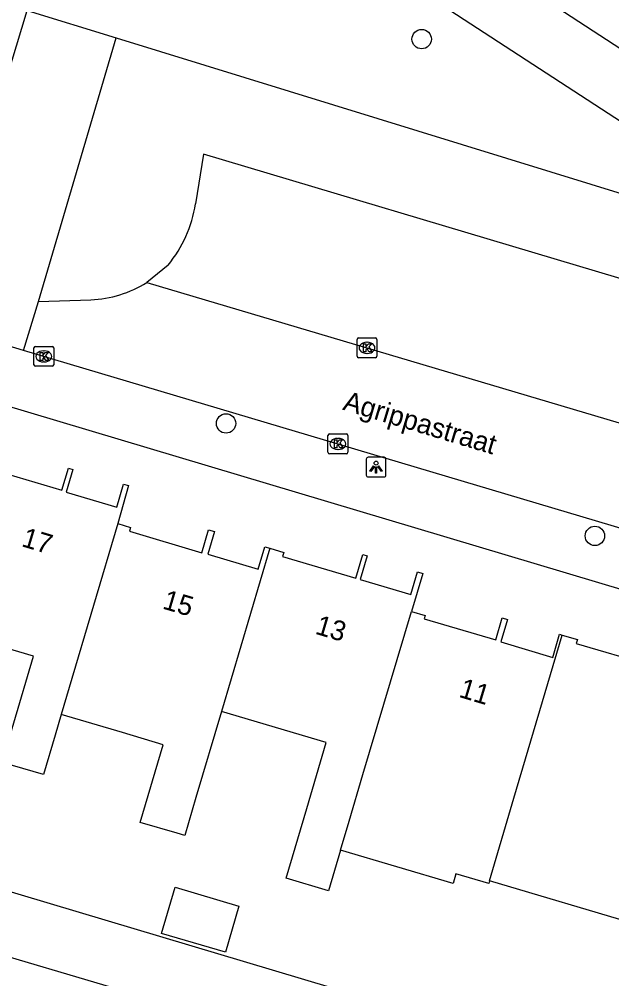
# Model space of a CAD drawing. Extents: x 162186 to 163152, y 385513 to 386513.
# Drawn here: x 162656.71 to 162686.63, y 386250.42 to 386298.89 of the extents above; entities that cross this region are included whole.
import ezdxf

# ---------------------------------------------------------------- set-up
doc = ezdxf.new("R2010")
doc.units = 0
for name, color, linetype in [('IMGEO_Boom', 7, 'Continuous'), ('IMGEO_Groenvoorziening', 7, 'Continuous'), ('IMGEO_Kolk', 7, 'Continuous'), ('IMGEO_Lichtpunt', 7, 'Continuous'), ('IMGEO_Openbare_ruimte_label', 7, 'Continuous'), ('IMGEO_Pand', 7, 'Continuous'), ('IMGEO_Pand_nummerreeks', 7, 'Continuous'), ('IMGEO_Parkeervlak_open', 7, 'Continuous'), ('IMGEO_Rijbaan_lokaal_gesloten', 7, 'Continuous'), ('IMGEO_Rijbaan_lokaal_open', 7, 'Continuous'), ('IMGEO_Voetpad_open', 7, 'Continuous')]:
    doc.layers.add(name, color=color, linetype=linetype)

msp = doc.modelspace()

# ---------------------------------------------------------------- linework, layer by layer
at = {"layer": 'IMGEO_Boom'}
for centre in [(162677.03, 386297.884), (162667.153, 386278.473), (162685.776, 386272.792)]:
    msp.add_circle(centre, 0.489, dxfattribs=at)
at = {"layer": 'IMGEO_Groenvoorziening'}
for points in [[(162657.12, 386299.333), (162661.604, 386297.949)], [(162657.693, 386284.634), (162661.604, 386297.949)], [(162661.604, 386297.949), (162690.052, 386289.172), (162691.308, 386290.98)]]:
    msp.add_lwpolyline(points, dxfattribs=at)
at = {"layer": 'IMGEO_Kolk'}
for p, q in [((162673.769, 386281.864), (162673.769, 386282.716)), ((162673.844, 386282.79), (162674.696, 386282.79)), ((162674.257, 386282.57), (162674.282, 386282.57)), ((162674.77, 386282.716), (162674.77, 386281.864)), ((162657.454, 386281.432), (162657.454, 386282.284)), ((162657.529, 386282.358), (162658.381, 386282.358)), ((162657.942, 386282.138), (162657.967, 386282.138)), ((162658.455, 386282.284), (162658.455, 386281.432)), ((162674.28, 386282.01), (162674.255, 386282.01)), ((162657.965, 386281.578), (162657.94, 386281.578)), ((162674.696, 386281.79), (162673.844, 386281.79)), ((162658.381, 386281.358), (162657.529, 386281.358)), ((162672.3, 386277.014), (162672.3, 386277.866)), ((162672.375, 386277.94), (162673.227, 386277.94)), ((162672.788, 386277.72), (162672.813, 386277.72)), ((162673.301, 386277.866), (162673.301, 386277.014)), ((162672.811, 386277.16), (162672.786, 386277.16)), ((162673.227, 386276.94), (162672.375, 386276.94))]:
    msp.add_line(p, q, dxfattribs=at)
for points in [[(162673.769, 386281.864), (162673.769, 386282.716)], [(162673.844, 386282.79), (162674.696, 386282.79)], [(162674.09, 386282.49), (162674.213, 386282.49), (162674.213, 386282.339), (162674.343, 386282.49), (162674.507, 386282.49), (162674.361, 386282.339), (162674.514, 386282.09), (162674.362, 386282.09), (162674.277, 386282.254), (162674.213, 386282.187), (162674.213, 386282.09), (162674.09, 386282.09), (162674.09, 386282.49)], [(162674.77, 386282.716), (162674.77, 386281.864)], [(162657.454, 386281.432), (162657.454, 386282.284)], [(162657.529, 386282.358), (162658.381, 386282.358)], [(162657.775, 386282.058), (162657.898, 386282.058), (162657.898, 386281.907), (162658.028, 386282.058), (162658.192, 386282.058), (162658.046, 386281.907), (162658.199, 386281.658), (162658.047, 386281.658), (162657.962, 386281.822), (162657.898, 386281.755), (162657.898, 386281.658), (162657.775, 386281.658), (162657.775, 386282.058)], [(162658.455, 386282.284), (162658.455, 386281.432)], [(162674.696, 386281.79), (162673.844, 386281.79)], [(162658.381, 386281.358), (162657.529, 386281.358)], [(162672.3, 386277.014), (162672.3, 386277.866)], [(162672.375, 386277.94), (162673.227, 386277.94)], [(162672.621, 386277.64), (162672.744, 386277.64), (162672.744, 386277.489), (162672.874, 386277.64), (162673.038, 386277.64), (162672.892, 386277.489), (162673.045, 386277.24), (162672.893, 386277.24), (162672.808, 386277.404), (162672.744, 386277.337), (162672.744, 386277.24), (162672.621, 386277.24), (162672.621, 386277.64)], [(162673.301, 386277.866), (162673.301, 386277.014)], [(162673.227, 386276.94), (162672.375, 386276.94)]]:
    msp.add_lwpolyline(points, dxfattribs=at)
for centre, start, end in [((162673.846, 386282.714), 91.552, 178.448), ((162673.846, 386282.714), 91.552, 178.448), ((162674.694, 386282.714), 1.552, 88.448), ((162674.694, 386282.714), 1.552, 88.448), ((162657.531, 386282.282), 91.552, 178.448), ((162657.531, 386282.282), 91.552, 178.448), ((162658.379, 386282.282), 1.552, 88.448), ((162658.379, 386282.282), 1.552, 88.448), ((162673.846, 386281.866), 181.552, 268.448), ((162673.846, 386281.866), 181.552, 268.448), ((162674.694, 386281.866), 271.552, 358.448), ((162674.694, 386281.866), 271.552, 358.448), ((162657.531, 386281.434), 181.552, 268.448), ((162657.531, 386281.434), 181.552, 268.448), ((162658.379, 386281.434), 271.552, 358.448), ((162658.379, 386281.434), 271.552, 358.448), ((162672.377, 386277.864), 91.552, 178.448), ((162672.377, 386277.864), 91.552, 178.448), ((162673.225, 386277.864), 1.552, 88.448), ((162673.225, 386277.864), 1.552, 88.448), ((162672.377, 386277.016), 181.552, 268.448), ((162672.377, 386277.016), 181.552, 268.448), ((162673.225, 386277.016), 271.552, 358.448), ((162673.225, 386277.016), 271.552, 358.448)]:
    msp.add_arc(centre, 0.0765, start, end, dxfattribs=at)
for centre, major_axis, ratio, start_param, end_param in [((162674.256, 386282.29), (-0.387, 0.002), 0.722429, 4.712389, 7.853982), ((162674.281, 386282.29), (-0.39, 0.002), 0.717154, 1.570796, 4.712389), ((162657.941, 386281.858), (-0.387, 0.002), 0.722429, 4.712389, 7.853982), ((162657.966, 386281.858), (-0.39, 0.002), 0.717154, 1.570796, 4.712389), ((162672.787, 386277.44), (-0.387, 0.002), 0.722429, 4.712389, 7.853982), ((162672.812, 386277.44), (-0.39, 0.002), 0.717154, 1.570796, 4.712389)]:
    msp.add_ellipse(centre, major_axis=major_axis, ratio=ratio, start_param=start_param, end_param=end_param, dxfattribs=at)
at = {"layer": 'IMGEO_Lichtpunt'}
for p, q in [((162674.231, 386276.669), (162674.231, 386275.862)), ((162674.231, 386276.669), (162674.231, 386275.862)), ((162675.133, 386276.764), (162674.325, 386276.764)), ((162675.133, 386276.764), (162674.325, 386276.764)), ((162675.227, 386275.862), (162675.227, 386276.669)), ((162675.227, 386275.862), (162675.227, 386276.669)), ((162674.325, 386275.768), (162675.133, 386275.768)), ((162674.325, 386275.768), (162675.133, 386275.768))]:
    msp.add_line(p, q, dxfattribs=at)
for points in [[(162674.605, 386276.333), (162674.644, 386276.305), (162674.456, 386276.043), (162674.418, 386276.07), (162674.605, 386276.333)], [(162674.707, 386276.285), (162674.754, 386276.285), (162674.754, 386275.963), (162674.707, 386275.963), (162674.707, 386276.285)], [(162674.817, 386276.305), (162674.855, 386276.332), (162675.042, 386276.07), (162675.003, 386276.042), (162674.817, 386276.305)]]:
    msp.add_lwpolyline(points, dxfattribs=at)
msp.add_circle((162674.73, 386276.467), 0.0994, dxfattribs=at)
for centre, start, end in [((162674.325, 386276.669), 90, 180), ((162674.325, 386276.669), 90, 180), ((162675.133, 386276.669), 0, 90), ((162675.133, 386276.669), 0, 90), ((162674.325, 386275.862), 180, 270), ((162674.325, 386275.862), 180, 270), ((162675.133, 386275.862), 270, 0), ((162675.133, 386275.862), 270, 360)]:
    msp.add_arc(centre, 0.0946, start, end, dxfattribs=at)
at = {"layer": 'IMGEO_Pand'}
for points in [[(162658.834, 386263.771), (162658.526, 386262.729), (162657.934, 386260.733), (162655.848, 386261.35), (162656.439, 386263.347), (162657.435, 386266.713), (162652.11, 386268.288), (162650.566, 386263.069), (162646.999, 386264.125), (162650.129, 386274.706), (162653.447, 386273.725), (162654.3, 386276.607), (162655.262, 386276.322), (162655.218, 386276.174), (162658.869, 386275.094), (162659.198, 386276.207), (162659.422, 386276.14), (162659.086, 386275.005), (162661.636, 386274.25), (162661.98, 386275.412), (162662.224, 386275.34), (162661.686, 386273.413)], [(162661.686, 386273.413), (162659.236, 386265.13), (162658.834, 386263.771)], [(162661.686, 386273.413), (162662.331, 386273.222), (162662.274, 386273.026), (162665.935, 386271.943), (162666.275, 386273.095), (162666.565, 386273.009), (162666.229, 386271.871), (162668.779, 386271.117), (162669.111, 386272.24), (162669.361, 386272.166)], [(162669.361, 386272.166), (162666.918, 386263.924)], [(162669.361, 386272.166), (162670.066, 386271.958), (162670.004, 386271.75), (162673.703, 386270.656), (162674.055, 386271.848), (162674.271, 386271.784), (162673.92, 386270.597), (162676.478, 386269.84), (162676.814, 386270.977), (162677.086, 386270.897), (162676.519, 386268.978)], [(162672.932, 386256.915), (162673.368, 386258.389), (162674.065, 386260.747), (162676.519, 386268.978)], [(162676.519, 386268.978), (162677.206, 386268.775), (162677.156, 386268.605), (162680.767, 386267.537), (162681.097, 386268.652), (162681.358, 386268.574), (162681.021, 386267.434), (162683.646, 386266.658), (162683.992, 386267.827), (162684.13, 386267.786)], [(162680.452, 386255.364), (162681.691, 386259.551), (162684.13, 386267.786)], [(162684.13, 386267.786), (162684.892, 386267.561), (162684.834, 386267.365), (162688.511, 386266.277), (162688.849, 386267.418), (162689.054, 386267.358), (162691.659, 386266.59), (162691.889, 386266.522), (162691.333, 386264.603)], [(162666.918, 386263.924), (162665.632, 386259.577), (162665.065, 386257.659), (162664.687, 386257.771), (162662.821, 386258.323), (162663.982, 386262.247), (162661.92, 386262.858), (162658.834, 386263.771)], [(162672.932, 386256.915), (162672.327, 386254.866), (162670.183, 386255.501), (162671.226, 386259.023), (162672.213, 386262.358), (162666.918, 386263.924)], [(162680.452, 386255.364), (162680.413, 386255.231), (162678.756, 386255.721), (162678.612, 386255.234), (162672.932, 386256.915)], [(162687.942, 386253.147), (162680.452, 386255.364)], [(162667.805, 386254.09), (162667.118, 386251.765), (162663.902, 386252.716), (162664.59, 386255.041), (162667.805, 386254.09)]]:
    msp.add_lwpolyline(points, dxfattribs=at)
at = {"layer": 'IMGEO_Parkeervlak_open'}
for points in [[(162703.673, 386280.821), (162666.022, 386292.071), (162665.607, 386289.558)], [(162664.229, 386286.475), (162663.153, 386285.595)]]:
    msp.add_lwpolyline(points, dxfattribs=at)
msp.add_arc((162659.395, 386290.485), 6.281, 320.3234, 351.5105, dxfattribs=at)
at = {"layer": 'IMGEO_Rijbaan_lokaal_gesloten'}
msp.add_lwpolyline([(162676.05, 386304.6), (162729.502, 386269.766)], dxfattribs=at)
at = {"layer": 'IMGEO_Rijbaan_lokaal_open'}
for points in [[(162663.153, 386285.595), (162702.638, 386273.861)], [(162656.935, 386282.163), (162657.693, 386284.634)], [(162657.693, 386284.634), (162660.328, 386284.717)], [(162726.372, 386261.465), (162656.935, 386282.163)]]:
    msp.add_lwpolyline(points, dxfattribs=at)
msp.add_arc((162660.102, 386290.429), 5.716, 272.2688, 302.2614, dxfattribs=at)
at = {"layer": 'IMGEO_Voetpad_open'}
for points in [[(162663.186, 386309.305), (162691.308, 386290.98)], [(162653.011, 386285.784), (162657.12, 386299.333)], [(162656.935, 386282.163), (162655.018, 386282.734)], [(162721.947, 386259.667), (162654.199, 386279.91)], [(162646.882, 386257.628), (162672.402, 386250), (162716.792, 386236.732)], [(162654.88, 386251.916), (162661.377, 386250), (162664.387, 386249.089)]]:
    msp.add_lwpolyline(points, dxfattribs=at)

# ---------------------------------------------------------------- texts
at = {"layer": 'IMGEO_Openbare_ruimte_label'}
msp.add_text('Agrippastraat', height=1, rotation=343.3776, dxfattribs=at).set_placement((162672.999, 386279.174))
at = {"layer": 'IMGEO_Pand_nummerreeks'}
for s, rotation, p in [('17', 343.3097, (162656.78, 386272.281)), ('15', 343.6421, (162663.897, 386269.132)), ('13', 343.5618, (162671.607, 386267.858)), ('11', 343.2983, (162678.863, 386264.669))]:
    msp.add_text(s, height=1, rotation=rotation, dxfattribs=at).set_placement(p)

doc.saveas('drawing.dxf')
